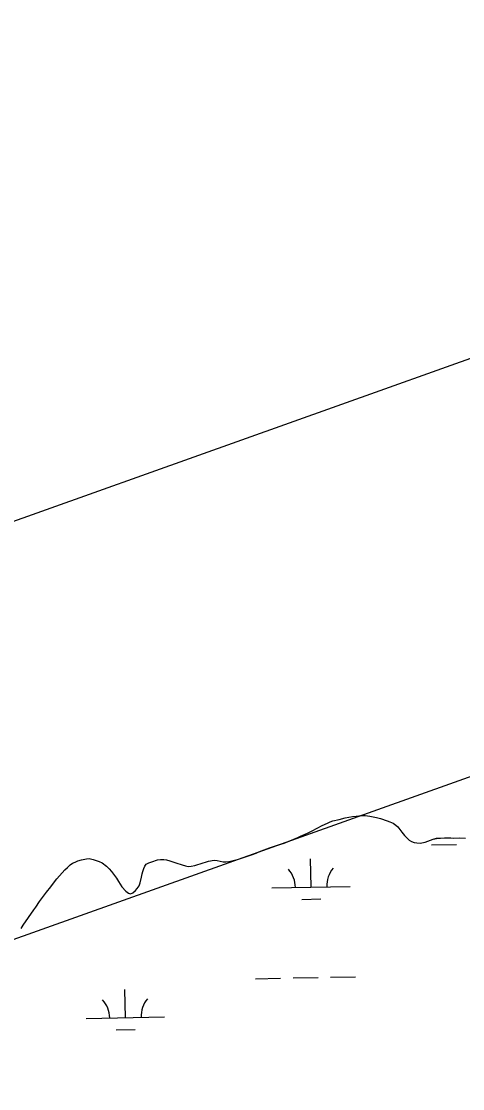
# Model space of a CAD drawing. Extents: x 3989314 to 4027622, y 243956 to 270014.
# Drawn here: x 4003151 to 4003714, y 259276 to 260638 of the extents above; entities that cross this region are included whole.
import ezdxf

# ---------------------------------------------------------------- set-up
doc = ezdxf.new("R2010")
doc.units = 0
for name, color, linetype in [('V-RIVR-EDGE', 7, 'Continuous'), ('V-UTIL-LINE', 7, 'Continuous'), ('V-WETL-SWMP', 7, 'Continuous')]:
    doc.layers.add(name, color=color, linetype=linetype)

msp = doc.modelspace()

# ---------------------------------------------------------------- linework, layer by layer
at = {"layer": 'V-RIVR-EDGE'}
for points in [[(4003504, 259596.6), (4003507.1, 259598.1), (4003516.2, 259602.1), (4003522.2, 259605), (4003535.1, 259612.1), (4003541.7, 259614.9), (4003545, 259616.6), (4003548.8, 259617.7), (4003556.5, 259619.5), (4003564.4, 259621.5), (4003573.6, 259623.3), (4003578.4, 259624), (4003581.9, 259624.4), (4003586.4, 259624.7), (4003589.9, 259624.7), (4003595.7, 259624), (4003604.3, 259622.1), (4003609.4, 259620.7), (4003617.9, 259617.8), (4003621.3, 259616.4), (4003625.5, 259615), (4003629.1, 259612.4), (4003631.6, 259610.1), (4003636.9, 259603.2), (4003640.2, 259599.3), (4003643.3, 259596), (4003646.2, 259593.2), (4003648.9, 259591.6), (4003652.4, 259590.3), (4003655.7, 259589.6), (4003660, 259589.4), (4003666.7, 259590.7), (4003676.9, 259594.6), (4003680.8, 259595.5), (4003691.4, 259596.1), (4003699.3, 259596.1), (4003702.5, 259595.8), (4003710, 259596.2), (4003717.9, 259595.8)], [(4003150.4, 259480.3), (4003153.3, 259484.6), (4003166.9, 259504.1), (4003169.1, 259507.5), (4003174.1, 259514.9), (4003182.9, 259526.8), (4003188.5, 259533.6), (4003193.2, 259540.2), (4003196.2, 259543.8), (4003206.2, 259555.2), (4003209.7, 259558.5), (4003213, 259561.5), (4003216, 259563.7), (4003219.5, 259565.3), (4003222.8, 259566.7), (4003227.6, 259568.2), (4003234, 259569.5), (4003237.4, 259569.6), (4003242.7, 259568.5), (4003246.4, 259567.4), (4003250.2, 259566), (4003253.8, 259564.3), (4003259.7, 259559.8), (4003262.9, 259556.7), (4003265.8, 259553.3), (4003272.4, 259544.6), (4003274.9, 259540.3), (4003279, 259533.7), (4003284.4, 259528.1), (4003287.5, 259525.7), (4003290.4, 259524.6), (4003293.2, 259525.8), (4003296.6, 259529), (4003298.6, 259531.5), (4003301.1, 259535.1), (4003302.5, 259538.8), (4003304.3, 259546.1), (4003305.1, 259550.3), (4003305.9, 259553.4), (4003307.2, 259557.1), (4003308.6, 259559.9), (4003310.3, 259562.5), (4003313.8, 259564.3), (4003317.3, 259565.7), (4003324.5, 259567.9), (4003328.6, 259568.5), (4003332.9, 259568.5), (4003336.3, 259568), (4003340.3, 259567), (4003348.3, 259564.4), (4003356.3, 259561.5), (4003360.5, 259560.4), (4003363.8, 259559.7), (4003367.8, 259559.9), (4003372.3, 259560.8), (4003383, 259564.1), (4003385.9, 259565.1), (4003389.9, 259566.2), (4003397, 259567.5), (4003401, 259567.1), (4003408.7, 259565.6), (4003412, 259565.5), (4003415.7, 259565.8), (4003419.5, 259566.7), (4003428.1, 259569.1), (4003446.1, 259574.9), (4003450.8, 259576.7), (4003454.3, 259578.3), (4003467.5, 259583.6), (4003478, 259586.6), (4003486.4, 259589.5), (4003491.6, 259591.4), (4003504, 259596.6)]]:
    msp.add_lwpolyline(points, dxfattribs=at)
at = {"layer": 'V-UTIL-LINE'}
for points in [[(3993476.2, 256555.4), (4009243.9, 262176.3), (4010284.4, 262316.3), (4011271.4, 262462.6)], [(4011371.2, 261859.1), (4011335.1, 261835.4), (4010585.7, 261810.1), (4009561, 261669.6), (4009556.2, 261668.8), (4009323.1, 261637.1), (4006559.3, 260668.5), (4004279, 259872), (3996043.1, 256937.7), (3993486.8, 256012.2)]]:
    msp.add_lwpolyline(points, dxfattribs=at)
at = {"layer": 'V-WETL-SWMP'}
for p, q in [((4003674.4, 259587.1), (4003706.4, 259587.7)), ((4003520.9, 259533.3), (4003520.1, 259569.2)), ((4003470.9, 259532.3), (4003570.9, 259534.2)), ((4003509.2, 259517.6), (4003533.2, 259518.1)), ((4003497.8, 259417.3), (4003529.8, 259418)), ((4003545.8, 259418.3), (4003577.7, 259418.9)), ((4003449.8, 259416.4), (4003481.8, 259417)), ((4003283.7, 259366.6), (4003282.9, 259402.6)), ((4003233.7, 259365.6), (4003333.7, 259367.6)), ((4003272, 259351), (4003296, 259351.4))]:
    msp.add_line(p, q, dxfattribs=at)
for points in [[(4003150.4, 259480.3), (4003153.3, 259484.6), (4003166.9, 259504.1), (4003169.1, 259507.5), (4003174.1, 259514.9), (4003182.9, 259526.8), (4003188.5, 259533.6), (4003193.2, 259540.2), (4003196.2, 259543.8), (4003206.2, 259555.2), (4003209.7, 259558.5), (4003213, 259561.5), (4003216, 259563.7), (4003219.5, 259565.3), (4003222.8, 259566.7), (4003227.6, 259568.2), (4003234, 259569.5), (4003237.4, 259569.6), (4003242.7, 259568.5), (4003246.4, 259567.4), (4003250.2, 259566), (4003253.8, 259564.3), (4003259.7, 259559.8), (4003262.9, 259556.7), (4003265.8, 259553.3), (4003272.4, 259544.6), (4003274.9, 259540.3), (4003279, 259533.7), (4003284.4, 259528.1), (4003287.5, 259525.7), (4003290.4, 259524.6), (4003293.2, 259525.8), (4003296.6, 259529), (4003298.6, 259531.5), (4003301.1, 259535.1), (4003302.5, 259538.8), (4003304.3, 259546.1), (4003305.1, 259550.3), (4003305.9, 259553.4), (4003307.2, 259557.1), (4003308.6, 259559.9), (4003310.3, 259562.5), (4003313.8, 259564.3), (4003317.3, 259565.7), (4003324.5, 259567.9), (4003328.6, 259568.5), (4003332.9, 259568.5), (4003336.3, 259568), (4003340.3, 259567), (4003348.3, 259564.4), (4003356.3, 259561.5), (4003360.5, 259560.4), (4003363.8, 259559.7), (4003367.8, 259559.9), (4003372.3, 259560.8), (4003383, 259564.1), (4003385.9, 259565.1), (4003389.9, 259566.2), (4003397, 259567.5), (4003401, 259567.1), (4003408.7, 259565.6), (4003412, 259565.5), (4003415.7, 259565.8), (4003419.5, 259566.7), (4003428.1, 259569.1), (4003446.1, 259574.9), (4003450.8, 259576.7), (4003454.3, 259578.3), (4003467.5, 259583.6), (4003478, 259586.6), (4003486.4, 259589.5), (4003491.6, 259591.4), (4003504, 259596.6), (4003507.1, 259598.1), (4003516.2, 259602.1), (4003522.2, 259605), (4003535.1, 259612.1), (4003541.7, 259614.9), (4003545, 259616.6), (4003548.8, 259617.7), (4003556.5, 259619.5), (4003564.4, 259621.5), (4003573.6, 259623.3)], [(4003573.6, 259623.3), (4003578.4, 259624), (4003581.9, 259624.4), (4003586.4, 259624.7), (4003589.9, 259624.7), (4003595.7, 259624), (4003604.3, 259622.1), (4003609.4, 259620.7), (4003617.9, 259617.8), (4003621.3, 259616.4), (4003625.5, 259615), (4003629.1, 259612.4), (4003631.6, 259610.1), (4003636.9, 259603.2), (4003640.2, 259599.3), (4003643.3, 259596), (4003646.2, 259593.2), (4003648.9, 259591.6), (4003652.4, 259590.3), (4003655.7, 259589.6), (4003660, 259589.4), (4003666.7, 259590.7), (4003676.9, 259594.6), (4003680.8, 259595.6), (4003691.4, 259596.1), (4003699.3, 259596.1), (4003702.5, 259595.8), (4003710, 259596.2), (4003717.9, 259595.8)]]:
    msp.add_lwpolyline(points, dxfattribs=at)
for centre, start, end in [((4003465.6, 259532.6), 0.3699, 41.9135), ((4003576.1, 259534.8), 140.3699, 181.9135), ((4003338.9, 259368.2), 140.3699, 181.9135), ((4003228.4, 259366), 0.3699, 41.9135)]:
    msp.add_arc(centre, 35.2, start, end, dxfattribs=at)

doc.saveas('drawing.dxf')
